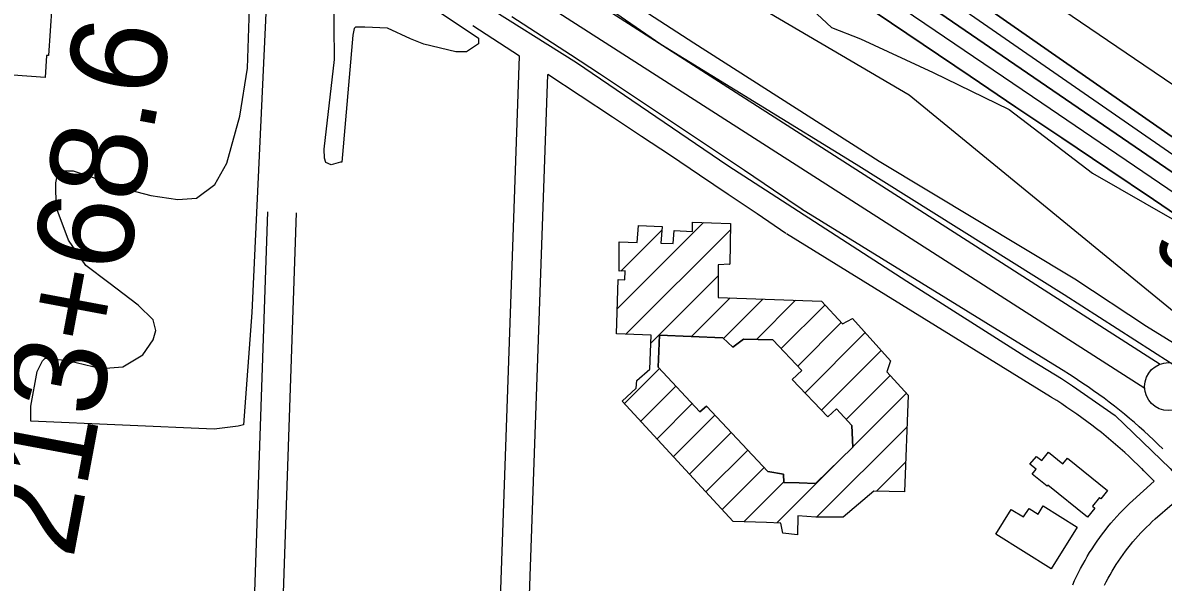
# Model space of a CAD drawing. Extents: x 3677843 to 3715951, y 511991 to 537744.
# Drawn here: x 3700134 to 3701321, y 525029 to 525611 of the extents above; entities that cross this region are included whole.
import ezdxf

# ---------------------------------------------------------------- set-up
doc = ezdxf.new("R2010")
doc.units = 0
for name, color, linetype in [('V-BLDG-OTLN', 7, 'Continuous'), ('V-FLOD-BASE', 7, 'Continuous'), ('V-LEVE-TOET', 7, 'Continuous'), ('V-RIVR-EDGE', 7, 'Continuous'), ('V-RIVR-RANG', 7, 'Continuous'), ('V-ROAD-CNTR', 7, 'Continuous'), ('V-RRAP-FSHR', 7, 'Continuous'), ('V-SITE-VEGE', 7, 'Continuous'), ('V-SURV-IDEN', 7, 'Continuous'), ('V-SURV-LINE', 7, 'Continuous'), ('V-TOPO-DPTH', 7, 'Continuous'), ('V-TOPO-MINR', 7, 'Continuous'), ('V-TOPO-WATR', 7, 'Continuous')]:
    doc.layers.add(name, color=color, linetype=linetype)

msp = doc.modelspace()

# ---------------------------------------------------------------- linework, layer by layer
at = {"layer": 'V-BLDG-OTLN'}
for p, q in [((3700752.7, 525313.9), (3700842.4, 525403.6)), ((3700756.5, 525353.1), (3700799, 525395.5)), ((3700761.5, 525287.3), (3700870.3, 525396.1)), ((3700869.6, 525360.1), (3700869.9, 525360.4)), ((3700787.5, 525278), (3700857.6, 525348)), ((3700829.8, 525284.9), (3700870, 525325.1)), ((3700863.2, 525282.9), (3700904.1, 525323.9)), ((3700897.4, 525281.9), (3700938.2, 525322.6)), ((3700923.2, 525272.3), (3700968.7, 525317.7)), ((3700940.4, 525254.1), (3700985.7, 525299.4)), ((3700948, 525226.3), (3701010.7, 525289)), ((3700965.2, 525208.2), (3701027.4, 525270.4)), ((3700760.1, 525215.2), (3700796.5, 525251.6)), ((3700991, 525198.7), (3701036.7, 525244.3)), ((3700777.1, 525196.8), (3700813.6, 525233.3)), ((3700997.8, 525170.1), (3701053.6, 525225.9)), ((3700794, 525178.4), (3700830.7, 525215.1)), ((3700811, 525160), (3700854.1, 525203.2)), ((3700827.9, 525141.6), (3700871.2, 525185)), ((3700960, 525097), (3701054.2, 525191.1)), ((3700844.9, 525123.2), (3700888.4, 525166.7)), ((3700918.7, 525091), (3700988.7, 525161)), ((3700861.9, 525104.8), (3700905.5, 525148.5)), ((3701022.3, 525123.8), (3701052.7, 525154.3)), ((3700884.5, 525092.1), (3700926, 525133.7))]:
    msp.add_line(p, q, dxfattribs=at)
for points in [[(3700111.8, 525660), (3700169, 525656), (3700167.1, 525628.6), (3700164.3, 525628.8), (3700160.6, 525577.4), (3700158.8, 525577.5), (3700157.2, 525554.5), (3700104.6, 525558.3)], [(3700757.8, 525217.7), (3700772.3, 525231.1), (3700773.1, 525239), (3700786.6, 525250.8), (3700787.8, 525286.4), (3700751.8, 525287.7), (3700753.7, 525344.2), (3700760.5, 525343.9), (3700760.8, 525353.4), (3700754.5, 525352.9), (3700754.6, 525383.4), (3700773.2, 525382.7), (3700774.7, 525400.5), (3700799.2, 525399.5), (3700798.1, 525382.1), (3700810.8, 525381.8), (3700811.9, 525395.3), (3700830.9, 525394.2), (3700830.8, 525404.1), (3700870.4, 525402.4), (3700869.9, 525360.1), (3700857.6, 525359.6), (3700857.5, 525325.6), (3700965, 525321.6), (3700987, 525298), (3700997.6, 525303.6), (3701037, 525259.6), (3701033.2, 525248.1), (3701055.5, 525223.8), (3701051.4, 525123.3), (3701019.8, 525123.9), (3700987.6, 525096.8), (3700959.1, 525097), (3700940.5, 525098.4), (3700940.2, 525078.6), (3700924.8, 525080.1), (3700922.8, 525090.8), (3700908.1, 525091.5), (3700873.3, 525092.4)], [(3700796.5, 525286.3), (3700862.5, 525283.6), (3700872.9, 525273.7), (3700883.9, 525282.1), (3700914.4, 525281.5), (3700944.6, 525249.7), (3700934.8, 525240.2), (3700971.9, 525201.3), (3700980.9, 525209.6), (3700996.8, 525192.4), (3700997.8, 525169.8), (3700958.9, 525132), (3700941.9, 525132.7), (3700926.1, 525132.9), (3700925.6, 525141.6), (3700909.4, 525144.3), (3700845.6, 525212.3), (3700838.6, 525206.7), (3700795.1, 525253)], [(3700796.5, 525286.3), (3700795.1, 525253), (3700838.6, 525206.7), (3700845.6, 525212.3), (3700909.4, 525144.3), (3700925.6, 525141.6), (3700926.1, 525132.9), (3700941.9, 525132.7), (3700958.9, 525132), (3700997.8, 525169.8), (3700996.8, 525192.4), (3700980.9, 525209.6), (3700971.9, 525201.3), (3700934.8, 525240.2), (3700944.6, 525249.7), (3700914.4, 525281.5), (3700883.9, 525282.1), (3700872.9, 525273.7), (3700862.5, 525283.6)], [(3701221.1, 525158.4), (3701262.9, 525124.7), (3701255.9, 525116), (3701254.4, 525117.3), (3701247.1, 525108.2), (3701249.5, 525106.2), (3701242, 525097), (3701200.8, 525130.3), (3701199.9, 525129.2), (3701184.5, 525141.6), (3701188.6, 525146.7), (3701182.1, 525152), (3701188.8, 525160.2), (3701194.3, 525155.8), (3701201.3, 525164.5), (3701216.3, 525152.4)], [(3701146.5, 525079.1), (3701162.6, 525105), (3701175.4, 525097.1), (3701181.1, 525106.1), (3701190.5, 525100.2), (3701195.8, 525108.6), (3701231.2, 525086.5), (3701204.1, 525043.1)]]:
    msp.add_lwpolyline(points, close=True, dxfattribs=at)
at = {"layer": 'V-FLOD-BASE'}
msp.add_lwpolyline([(3701490.2, 525086.5), (3701474.5, 525104.7), (3701354, 525237), (3701346.5, 525245.8), (3701217.6, 525328.4), (3701001.4, 525464), (3700798.1, 525588.9), (3700652.1, 525689.8), (3700417.5, 525838.9), (3700207.4, 525971.9), (3699904, 526149), (3699865.1, 526168.4), (3699846, 526181.2)], dxfattribs=at)
at = {"layer": 'V-LEVE-TOET'}
for points in [[(3700662.5, 525700.8), (3700832.2, 525590.5), (3701025.3, 525467.4), (3701228.7, 525345.1), (3701303.5, 525295.6), (3701345, 525269.9)], [(3700608.6, 525633.9), (3700710.2, 525570), (3700867.8, 525462.8), (3701053.8, 525342.7), (3701176.8, 525264.4), (3701214.8, 525241.4), (3701226.3, 525233.6), (3701270.6, 525202.8), (3701328.1, 525147.7), (3701418.7, 525040.8), (3701500.1, 524948.4), (3701533, 524916.3), (3701555.6, 524902.3), (3701760.8, 524785.9), (3701888.6, 524705.3), (3702070.5, 524603.3), (3702254.5, 524543.9), (3702274.3, 524537.4), (3702287.3, 524529.6), (3702399.1, 524425.2), (3702525.6, 524319.3), (3702771.9, 524128.4), (3702895.4, 524042.8)]]:
    msp.add_lwpolyline(points, dxfattribs=at)
at = {"layer": 'V-RIVR-EDGE'}
msp.add_lwpolyline([(3700925.4, 525653.9), (3700975.7, 525606.4), (3701005.7, 525594.9), (3701081.2, 525559.9), (3701160.4, 525521.3), (3701247.2, 525455), (3701330, 525407.4)], dxfattribs=at)
at = {"layer": 'V-ROAD-CNTR'}
for points in [[(3700945, 525417.1), (3700915.1, 525437.4), (3700885, 525457.7), (3700854.9, 525477.9), (3700824.8, 525498.1), (3700794.6, 525518.2), (3700764.4, 525538.2), (3700734.1, 525558.2), (3700703.8, 525578.1), (3700673.4, 525597.9), (3700643, 525617.7)], [(3700650.9, 525576.8), (3700602.5, 525608.2)], [(3700568.7, 523978.1), (3700592, 524031.7), (3700596, 524050), (3700605, 524268.3), (3700650.9, 525576.8)], [(3700596.3, 523966.2), (3700620.7, 524022.5), (3700625.8, 524046.2), (3700635, 524267.2), (3700680.3, 525557.8)], [(3700928.2, 525392.2), (3700898.2, 525412.6), (3700868.2, 525432.8), (3700838.2, 525453), (3700808.1, 525473.2), (3700778, 525493.2), (3700747.8, 525513.2), (3700680.3, 525557.8)], [(3700335.7, 524091.7), (3700355.4, 524140.5), (3700360.5, 524152.9), (3700360.1, 524168.6), (3700355.5, 524191.5), (3700350, 524218.9), (3700347, 524245.2), (3700345.2, 524276.8), (3700364.7, 524704.9), (3700389, 525414.6)], [(3700363.5, 524080.5), (3700383.2, 524129.2), (3700390.6, 524147.4), (3700390, 524172), (3700384.9, 524197.4), (3700379.6, 524223.6), (3700376.9, 524247.7), (3700375.3, 524277), (3700394.7, 524703.7), (3700419, 525413.6)], [(3701219.3, 525247.7), (3700944.5, 525417.4)], [(3701203.5, 525222.2), (3700928.7, 525391.9)], [(3701320.3, 525167.9), (3701315.6, 525172.6), (3701310.7, 525177.3), (3701305.8, 525181.9), (3701300.9, 525186.4), (3701295.8, 525190.9), (3701290.8, 525195.4), (3701285.6, 525199.7), (3701280.5, 525204), (3701275.2, 525208.3), (3701270, 525212.5), (3701264.6, 525216.6), (3701259.2, 525220.6), (3701253.8, 525224.6), (3701248.3, 525228.5), (3701242.8, 525232.4), (3701237.2, 525236.2), (3701231.6, 525239.9), (3701225.9, 525243.5), (3701220.3, 525247.1), (3701219.3, 525247.7)], [(3701311.4, 525134.5), (3701294.6, 525151.1), (3701290, 525155.5), (3701285.4, 525159.9), (3701280.7, 525164.2), (3701276, 525168.5), (3701271.2, 525172.6), (3701266.3, 525176.8), (3701261.4, 525180.9), (3701256.5, 525184.9), (3701251.5, 525188.8), (3701246.4, 525192.7), (3701241.3, 525196.5), (3701236.2, 525200.3), (3701231, 525204), (3701225.8, 525207.7), (3701220.5, 525211.2), (3701215.2, 525214.7), (3701209.9, 525218.2), (3701204.4, 525221.6), (3701203.5, 525222.2)], [(3701300.5, 525145), (3701298.4, 525147.5)], [(3701226.7, 525026.6), (3701228.6, 525031), (3701230.6, 525035.2), (3701232.7, 525039.4), (3701234.8, 525043.6), (3701237.1, 525047.8), (3701239.4, 525051.9), (3701241.8, 525056), (3701244.2, 525060), (3701246.7, 525064), (3701249.3, 525067.9), (3701252, 525071.8), (3701254.7, 525075.6), (3701257.5, 525079.4), (3701260.4, 525083.2), (3701263.3, 525086.9), (3701266.3, 525090.5), (3701269.4, 525094.1), (3701272.5, 525097.6), (3701275.7, 525101.1), (3701279, 525104.5), (3701282.3, 525107.8), (3701285.6, 525111.1), (3701289.1, 525114.3), (3701311.4, 525134.5)], [(3701259.5, 525026), (3701261.4, 525029.7), (3701263.4, 525033.4), (3701265.4, 525037), (3701267.5, 525040.6), (3701269.7, 525044.2), (3701271.9, 525047.7), (3701274.2, 525051.2), (3701276.6, 525054.6), (3701279, 525058), (3701281.5, 525061.4), (3701284, 525064.7), (3701286.6, 525068), (3701289.3, 525071.2), (3701292, 525074.3), (3701294.8, 525077.5), (3701297.6, 525080.5), (3701300.5, 525083.6), (3701303.4, 525086.5), (3701306.4, 525089.4), (3701309.4, 525092.3), (3701312.5, 525095.1), (3701330, 525110.4)]]:
    msp.add_lwpolyline(points, dxfattribs=at)
at = {"layer": 'V-RRAP-FSHR'}
for points in [[(3697938.2, 527521), (3698516.6, 527203.9), (3699111.8, 526846), (3699438.7, 526626.4), (3699665, 526398.7), (3700251.8, 526032.7), (3700696, 525748), (3701056.5, 525536.6)], [(3701056.5, 525536.6), (3701433.7, 525227.5), (3701785.7, 524951), (3702107.9, 524750.2), (3702372.5, 524658.2), (3702997, 524253.3), (3703335.9, 524031.9), (3703739.1, 523773.4)]]:
    msp.add_lwpolyline(points, dxfattribs=at)
at = {"layer": 'V-SITE-VEGE'}
for points in [[(3700450.4, 525701.3), (3700608.4, 525595.3), (3700608.4, 525589.7), (3700595.9, 525581.3), (3700584.8, 525581.2), (3700551.4, 525589.3), (3700537.4, 525594.8), (3700513.7, 525605.8), (3700490, 525607), (3700480.3, 525606.9), (3700478.9, 525605.5), (3700477.6, 525598.6), (3700466, 525466.3), (3700464.6, 525466.3), (3700454.9, 525463.5), (3700449.3, 525466.2), (3700447.9, 525470.4), (3700447.8, 525480.1), (3700458.3, 525573.4), (3700457.8, 525644.3)], [(3700387, 525621.6), (3700372.5, 525309.9), (3700363.6, 525193), (3700358, 525191.6), (3700333, 525188.6), (3700142.4, 525197), (3700142.3, 525212.3), (3700149, 525248.5), (3700154.5, 525259.7), (3700157.2, 525262.5), (3700180.9, 525259.9), (3700215.7, 525251.8), (3700238, 525253.3), (3700258.8, 525266), (3700269.8, 525281.4), (3700272.5, 525291.1), (3700269.6, 525302.2), (3700254.2, 525317.4), (3700223.5, 525340.8), (3700199.7, 525358.8), (3700181.4, 525385.1), (3700168.7, 525419.7), (3700168.5, 525444.8), (3700169.8, 525451.7), (3700172.6, 525457.3), (3700186.5, 525457.4), (3700207.4, 525450.6), (3700236.7, 525439.7), (3700267.3, 525431.6), (3700295.2, 525427.6), (3700314.6, 525429.1), (3700334, 525443.2), (3700346.4, 525465.5), (3700360, 525514.3), (3700367.9, 525564.4), (3700371.4, 525668.7)]]:
    msp.add_lwpolyline(points, dxfattribs=at)
at = {"layer": 'V-SURV-LINE'}
for points in [[(3700328, 525890.8), (3701317.7, 525256.2)], [(3701301.5, 525231), (3700311.8, 525865.5)]]:
    msp.add_lwpolyline(points, dxfattribs=at)
msp.add_circle((3701326.4, 525232.8), 25, dxfattribs=at)
at = {"layer": 'V-TOPO-DPTH'}
for points in [[(3702962.8, 524332), (3702862.1, 524400.5), (3702582.1, 524590.1), (3702567.1, 524600.2), (3702552.1, 524610.3), (3702537, 524620.2), (3702521.8, 524630.2), (3702387.9, 524717.4), (3702305.8, 524771), (3702223.8, 524824.6), (3702141.9, 524878.4), (3702060, 524932.3), (3701477.2, 525316.4), (3701441.8, 525339.9), (3701406.4, 525363.4), (3701371, 525387), (3701335.7, 525410.6), (3701310.7, 525427.4), (3701263, 525459.5), (3701215.2, 525491.7), (3701167.5, 525523.8), (3701119.8, 525556), (3700350.1, 526074.9)], [(3702937.4, 524408.5), (3702848.1, 524469.1), (3702758.4, 524529.3), (3702648, 524603), (3702613.3, 524625.9), (3702578.5, 524648.7), (3702543.5, 524671.2), (3702508.4, 524693.5), (3702175.4, 524903.3), (3702049.5, 524983.2), (3701924, 525063.6), (3701798.9, 525144.7), (3701674.2, 525226.4), (3701468.4, 525362.1), (3701446.9, 525376.4), (3701425.5, 525390.8), (3701404.1, 525405.2), (3701382.8, 525419.8), (3700891.8, 525756.5)], [(3700891.8, 525756.5), (3701382.8, 525419.8), (3701404.1, 525405.2), (3701425.5, 525390.8), (3701446.9, 525376.4), (3701468.4, 525362.1), (3701674.2, 525226.4), (3701798.9, 525144.7), (3701924, 525063.6), (3702049.5, 524983.2), (3702175.4, 524903.3), (3702508.4, 524693.5), (3702543.5, 524671.2), (3702578.5, 524648.7), (3702613.3, 524625.9), (3702648, 524603), (3702758.4, 524529.3), (3702848.1, 524469.1), (3702937.4, 524408.5)], [(3701005.8, 525718.8), (3701423.7, 525427.4)], [(3701423.7, 525427.4), (3701005.8, 525718.8)], [(3701216.4, 525625.1), (3701300.5, 525567.7), (3701407, 525495.5), (3701438.2, 525474.6), (3701469.5, 525453.9), (3701501, 525433.5), (3701532.6, 525413.3), (3701788.1, 525251.8), (3701927.7, 525162.8), (3702066.8, 525073), (3702205.1, 524982.1), (3702343, 524890.5), (3702574.6, 524735.1), (3702596.2, 524720.5), (3702617.8, 524705.8), (3702639.3, 524691), (3702660.8, 524676.1), (3703045, 524407.7)], [(3701216.4, 525625.1), (3701300.5, 525567.7), (3701407, 525495.5), (3701438.2, 525474.6), (3701469.5, 525453.9), (3701501, 525433.5), (3701532.6, 525413.3), (3701788.1, 525251.8), (3701927.7, 525162.8), (3702066.8, 525073), (3702205.1, 524982.1), (3702343, 524890.5), (3702574.6, 524735.1), (3702596.2, 524720.5), (3702617.8, 524705.8), (3702639.3, 524691), (3702660.8, 524676.1), (3703045, 524407.7)]]:
    msp.add_lwpolyline(points, dxfattribs=at)
at = {"layer": 'V-TOPO-MINR'}
for points in [[(3700454.8, 526080.7), (3701404, 525423.8)], [(3700891.8, 525756.5), (3701382.8, 525419.8), (3701404.1, 525405.2), (3701425.5, 525390.8), (3701446.9, 525376.4), (3701468.4, 525362.1), (3701674.2, 525226.4), (3701798.9, 525144.7), (3701924, 525063.6), (3702049.5, 524983.2), (3702175.4, 524903.3), (3702508.4, 524693.5), (3702543.5, 524671.2), (3702578.5, 524648.7), (3702613.3, 524625.9), (3702648, 524603), (3702758.4, 524529.3), (3702848.1, 524469.1), (3702937.4, 524408.5)], [(3701005.8, 525718.8), (3701423.7, 525427.4)], [(3700972.8, 525678.6), (3701083.6, 525603.3), (3701194.5, 525528), (3701360.1, 525415.5), (3701388.2, 525396.5), (3701416.3, 525377.6), (3701444.4, 525358.8), (3701472.7, 525340.1), (3701822.9, 525109.2), (3701946, 525028.2), (3702069.2, 524947.5), (3702192.6, 524867.1), (3702316.2, 524787), (3702516.3, 524657.5), (3702539.9, 524642.2), (3702563.4, 524626.8), (3702586.9, 524611.2), (3702610.2, 524595.6), (3703373.3, 524082.5)], [(3701216.4, 525625.1), (3701300.5, 525567.7), (3701407, 525495.5), (3701438.2, 525474.6), (3701469.5, 525453.9), (3701501, 525433.5), (3701532.6, 525413.3), (3701788.1, 525251.8), (3701927.7, 525162.8), (3702066.8, 525073), (3702205.1, 524982.1), (3702343, 524890.5), (3702574.6, 524735.1), (3702596.2, 524720.5), (3702617.8, 524705.8), (3702639.3, 524691), (3702660.8, 524676.1), (3703045, 524407.7)]]:
    msp.add_lwpolyline(points, dxfattribs=at)
at = {"layer": 'V-TOPO-WATR'}
msp.add_lwpolyline([(3700350.1, 526074.9), (3701119.8, 525556), (3701167.5, 525523.8), (3701215.2, 525491.7), (3701263, 525459.5), (3701310.7, 525427.4), (3701335.7, 525410.6), (3701371, 525387), (3701406.4, 525363.4), (3701441.8, 525339.9), (3701477.2, 525316.4), (3702060, 524932.3), (3702141.9, 524878.4), (3702223.8, 524824.6), (3702305.8, 524771), (3702387.9, 524717.4), (3702521.8, 524630.2), (3702537, 524620.2), (3702552.1, 524610.3), (3702567.1, 524600.2), (3702582.1, 524590.1), (3702862.1, 524400.5), (3702962.8, 524332)], dxfattribs=at)

# ---------------------------------------------------------------- texts
at = {"layer": 'V-RIVR-RANG'}
msp.add_text('3.6', height=67, rotation=324.9583, dxfattribs=at).set_placement((3701306.9, 525373.6))
at = {"layer": 'V-SURV-IDEN'}
msp.add_text('213+68.6', height=100, rotation=79.407, dxfattribs=at).set_placement((3700186.3, 525052.2))

doc.saveas('drawing.dxf')
